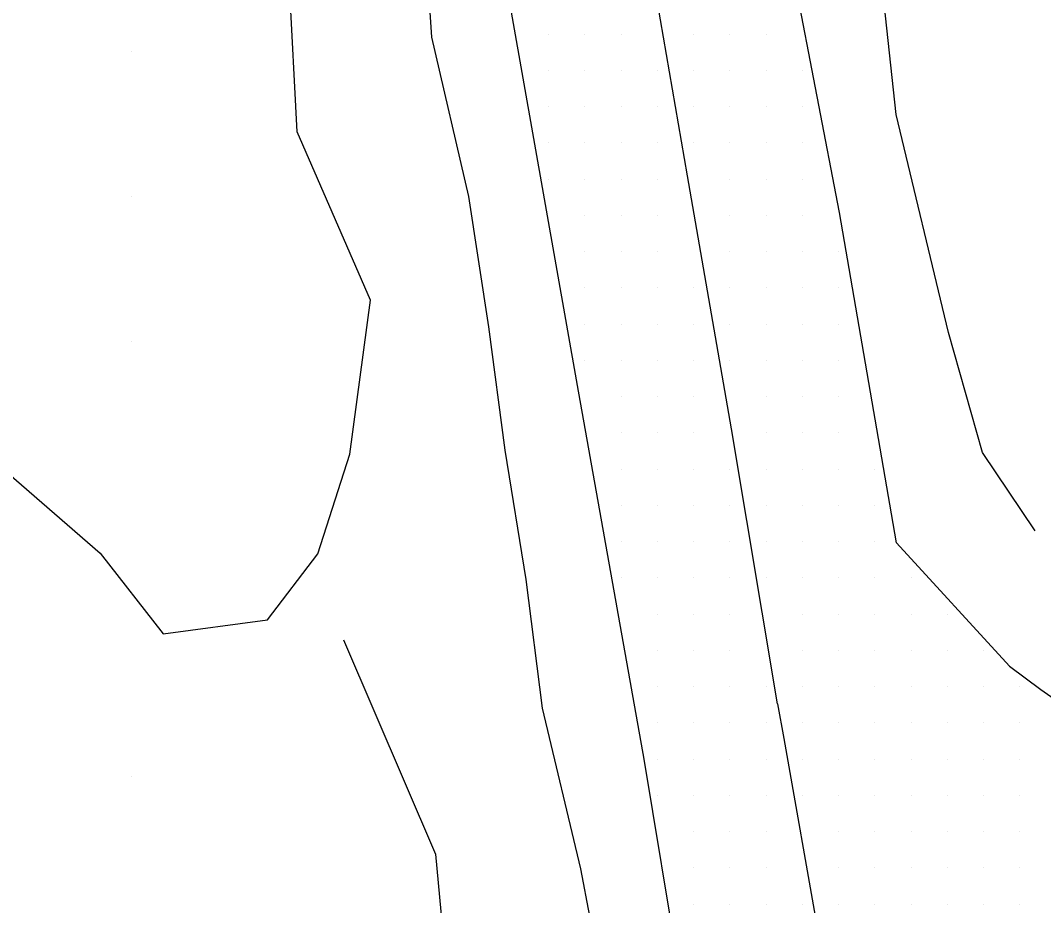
# Model space of a CAD drawing. Extents: x 1762120 to 1766775, y 709485 to 712965.
# Drawn here: x 1763947.3 to 1764017.9, y 711626.2 to 711687.2 of the extents above; entities that cross this region are included whole.
import ezdxf

# ---------------------------------------------------------------- set-up
doc = ezdxf.new("R2010")
doc.units = 0
for name, color, linetype in [('Exist DTM QL2 LIDAR Elevation Point', 7, 'Continuous'), ('Exist DTM Scan Elevation Point', 7, 'Continuous'), ('Exist Roads EOP', 7, 'Continuous'), ('Exist Roads EOT', 7, 'Continuous'), ('PH Exist DTM Breakline', 7, 'Continuous')]:
    doc.layers.add(name, color=color, linetype=linetype)

msp = doc.modelspace()

# ---------------------------------------------------------------- linework, layer by layer
at = {"layer": 'Exist DTM QL2 LIDAR Elevation Point'}
for p, q in [((1763954.978, 711685.05), (1763954.978, 711685.05)), ((1763954.978, 711675.049), (1763954.978, 711675.049)), ((1763954.978, 711665.048), (1763954.978, 711665.048)), ((1763954.978, 711635.044), (1763954.978, 711635.044))]:
    msp.add_line(p, q, dxfattribs=at)
at = {"layer": 'Exist DTM Scan Elevation Point'}
for p, q in [((1763983.75, 711686.25), (1763983.75, 711686.25)), ((1763986.25, 711686.25), (1763986.25, 711686.25)), ((1763988.75, 711686.25), (1763988.75, 711686.25)), ((1763993.75, 711686.25), (1763993.75, 711686.25)), ((1763996.25, 711686.25), (1763996.25, 711686.25)), ((1763998.75, 711686.25), (1763998.75, 711686.25)), ((1763983.75, 711683.75), (1763983.75, 711683.75)), ((1763986.25, 711683.75), (1763986.25, 711683.75)), ((1763988.75, 711683.75), (1763988.75, 711683.75)), ((1763991.25, 711683.75), (1763991.25, 711683.75)), ((1763993.75, 711683.75), (1763993.75, 711683.75)), ((1763996.25, 711683.75), (1763996.25, 711683.75)), ((1763998.75, 711683.75), (1763998.75, 711683.75)), ((1764001.25, 711683.75), (1764001.25, 711683.75)), ((1763983.75, 711681.25), (1763983.75, 711681.25)), ((1763986.25, 711681.25), (1763986.25, 711681.25)), ((1763988.75, 711681.25), (1763988.75, 711681.25)), ((1763991.25, 711681.25), (1763991.25, 711681.25)), ((1763993.75, 711681.25), (1763993.75, 711681.25)), ((1763996.25, 711681.25), (1763996.25, 711681.25)), ((1763998.75, 711681.25), (1763998.75, 711681.25)), ((1764001.25, 711681.25), (1764001.25, 711681.25)), ((1763983.75, 711678.75), (1763983.75, 711678.75)), ((1763986.25, 711678.75), (1763986.25, 711678.75)), ((1763988.75, 711678.75), (1763988.75, 711678.75)), ((1763991.25, 711678.75), (1763991.25, 711678.75)), ((1763993.75, 711678.75), (1763993.75, 711678.75)), ((1763996.25, 711678.75), (1763996.25, 711678.75)), ((1763998.75, 711678.75), (1763998.75, 711678.75)), ((1764001.25, 711678.75), (1764001.25, 711678.75)), ((1763983.75, 711676.25), (1763983.75, 711676.25)), ((1763986.25, 711676.25), (1763986.25, 711676.25)), ((1763988.75, 711676.25), (1763988.75, 711676.25)), ((1763991.25, 711676.25), (1763991.25, 711676.25)), ((1763996.25, 711676.25), (1763996.25, 711676.25)), ((1763998.75, 711676.25), (1763998.75, 711676.25)), ((1764001.25, 711676.25), (1764001.25, 711676.25)), ((1763986.25, 711673.75), (1763986.25, 711673.75)), ((1763988.75, 711673.75), (1763988.75, 711673.75)), ((1763991.25, 711673.75), (1763991.25, 711673.75)), ((1763996.25, 711673.75), (1763996.25, 711673.75)), ((1763998.75, 711673.75), (1763998.75, 711673.75)), ((1764001.25, 711673.75), (1764001.25, 711673.75)), ((1763986.25, 711671.25), (1763986.25, 711671.25)), ((1763988.75, 711671.25), (1763988.75, 711671.25)), ((1763991.25, 711671.25), (1763991.25, 711671.25)), ((1763996.25, 711671.25), (1763996.25, 711671.25)), ((1763998.75, 711671.25), (1763998.75, 711671.25)), ((1764001.25, 711671.25), (1764001.25, 711671.25)), ((1764003.75, 711671.25), (1764003.75, 711671.25)), ((1763986.25, 711668.75), (1763986.25, 711668.75)), ((1763988.75, 711668.75), (1763988.75, 711668.75)), ((1763991.25, 711668.75), (1763991.25, 711668.75)), ((1763993.75, 711668.75), (1763993.75, 711668.75)), ((1763996.25, 711668.75), (1763996.25, 711668.75)), ((1763998.75, 711668.75), (1763998.75, 711668.75)), ((1764001.25, 711668.75), (1764001.25, 711668.75)), ((1764003.75, 711668.75), (1764003.75, 711668.75)), ((1763986.25, 711666.25), (1763986.25, 711666.25)), ((1763988.75, 711666.25), (1763988.75, 711666.25)), ((1763991.25, 711666.25), (1763991.25, 711666.25)), ((1763993.75, 711666.25), (1763993.75, 711666.25)), ((1763996.25, 711666.25), (1763996.25, 711666.25)), ((1763998.75, 711666.25), (1763998.75, 711666.25)), ((1764001.25, 711666.25), (1764001.25, 711666.25)), ((1764003.75, 711666.25), (1764003.75, 711666.25)), ((1763986.25, 711663.75), (1763986.25, 711663.75)), ((1763988.75, 711663.75), (1763988.75, 711663.75)), ((1763991.25, 711663.75), (1763991.25, 711663.75)), ((1763993.75, 711663.75), (1763993.75, 711663.75)), ((1763996.25, 711663.75), (1763996.25, 711663.75)), ((1763998.75, 711663.75), (1763998.75, 711663.75)), ((1764001.25, 711663.75), (1764001.25, 711663.75)), ((1764003.75, 711663.75), (1764003.75, 711663.75)), ((1763988.75, 711661.25), (1763988.75, 711661.25)), ((1763991.25, 711661.25), (1763991.25, 711661.25)), ((1763993.75, 711661.25), (1763993.75, 711661.25)), ((1763998.75, 711661.25), (1763998.75, 711661.25)), ((1764001.25, 711661.25), (1764001.25, 711661.25)), ((1764003.75, 711661.25), (1764003.75, 711661.25)), ((1763988.75, 711658.75), (1763988.75, 711658.75)), ((1763991.25, 711658.75), (1763991.25, 711658.75)), ((1763993.75, 711658.75), (1763993.75, 711658.75)), ((1763998.75, 711658.75), (1763998.75, 711658.75)), ((1764001.25, 711658.75), (1764001.25, 711658.75)), ((1764003.75, 711658.75), (1764003.75, 711658.75)), ((1763988.75, 711656.25), (1763988.75, 711656.25)), ((1763991.25, 711656.25), (1763991.25, 711656.25)), ((1763993.75, 711656.25), (1763993.75, 711656.25)), ((1763996.25, 711656.25), (1763996.25, 711656.25)), ((1763998.75, 711656.25), (1763998.75, 711656.25)), ((1764001.25, 711656.25), (1764001.25, 711656.25)), ((1764003.75, 711656.25), (1764003.75, 711656.25)), ((1764006.25, 711656.25), (1764006.25, 711656.25)), ((1763988.75, 711653.75), (1763988.75, 711653.75)), ((1763991.25, 711653.75), (1763991.25, 711653.75)), ((1763993.75, 711653.75), (1763993.75, 711653.75)), ((1763996.25, 711653.75), (1763996.25, 711653.75)), ((1763998.75, 711653.75), (1763998.75, 711653.75)), ((1764001.25, 711653.75), (1764001.25, 711653.75)), ((1764003.75, 711653.75), (1764003.75, 711653.75)), ((1764006.25, 711653.75), (1764006.25, 711653.75)), ((1763988.75, 711651.25), (1763988.75, 711651.25)), ((1763991.25, 711651.25), (1763991.25, 711651.25)), ((1763993.75, 711651.25), (1763993.75, 711651.25)), ((1763996.25, 711651.25), (1763996.25, 711651.25)), ((1763998.75, 711651.25), (1763998.75, 711651.25)), ((1764001.25, 711651.25), (1764001.25, 711651.25)), ((1764003.75, 711651.25), (1764003.75, 711651.25)), ((1764006.25, 711651.25), (1764006.25, 711651.25)), ((1763988.75, 711648.75), (1763988.75, 711648.75)), ((1763991.25, 711648.75), (1763991.25, 711648.75)), ((1763993.75, 711648.75), (1763993.75, 711648.75)), ((1763996.25, 711648.75), (1763996.25, 711648.75)), ((1763998.75, 711648.75), (1763998.75, 711648.75)), ((1764001.25, 711648.75), (1764001.25, 711648.75)), ((1764003.75, 711648.75), (1764003.75, 711648.75)), ((1764006.25, 711648.75), (1764006.25, 711648.75)), ((1764008.75, 711648.75), (1764008.75, 711648.75)), ((1763991.25, 711646.25), (1763991.25, 711646.25)), ((1763993.75, 711646.25), (1763993.75, 711646.25)), ((1763996.25, 711646.25), (1763996.25, 711646.25)), ((1764001.25, 711646.25), (1764001.25, 711646.25)), ((1764003.75, 711646.25), (1764003.75, 711646.25)), ((1764006.25, 711646.25), (1764006.25, 711646.25)), ((1764008.75, 711646.25), (1764008.75, 711646.25)), ((1764011.25, 711646.25), (1764011.25, 711646.25)), ((1763991.25, 711643.75), (1763991.25, 711643.75)), ((1763993.75, 711643.75), (1763993.75, 711643.75)), ((1763996.25, 711643.75), (1763996.25, 711643.75)), ((1764001.25, 711643.75), (1764001.25, 711643.75)), ((1764003.75, 711643.75), (1764003.75, 711643.75)), ((1764006.25, 711643.75), (1764006.25, 711643.75)), ((1764008.75, 711643.75), (1764008.75, 711643.75)), ((1764011.25, 711643.75), (1764011.25, 711643.75)), ((1764013.75, 711643.75), (1764013.75, 711643.75)), ((1763991.25, 711641.25), (1763991.25, 711641.25)), ((1763993.75, 711641.25), (1763993.75, 711641.25)), ((1763996.25, 711641.25), (1763996.25, 711641.25)), ((1763998.75, 711641.25), (1763998.75, 711641.25)), ((1764001.25, 711641.25), (1764001.25, 711641.25)), ((1764003.75, 711641.25), (1764003.75, 711641.25)), ((1764006.25, 711641.25), (1764006.25, 711641.25)), ((1764008.75, 711641.25), (1764008.75, 711641.25)), ((1764011.25, 711641.25), (1764011.25, 711641.25)), ((1764013.75, 711641.25), (1764013.75, 711641.25)), ((1764016.25, 711641.25), (1764016.25, 711641.25)), ((1763991.25, 711638.75), (1763991.25, 711638.75)), ((1763993.75, 711638.75), (1763993.75, 711638.75)), ((1763996.25, 711638.75), (1763996.25, 711638.75)), ((1763998.75, 711638.75), (1763998.75, 711638.75)), ((1764001.25, 711638.75), (1764001.25, 711638.75)), ((1764003.75, 711638.75), (1764003.75, 711638.75)), ((1764006.25, 711638.75), (1764006.25, 711638.75)), ((1764008.75, 711638.75), (1764008.75, 711638.75)), ((1764011.25, 711638.75), (1764011.25, 711638.75)), ((1764013.75, 711638.75), (1764013.75, 711638.75)), ((1764016.25, 711638.75), (1764016.25, 711638.75)), ((1763991.25, 711636.25), (1763991.25, 711636.25)), ((1763993.75, 711636.25), (1763993.75, 711636.25)), ((1763996.25, 711636.25), (1763996.25, 711636.25)), ((1763998.75, 711636.25), (1763998.75, 711636.25)), ((1764001.25, 711636.25), (1764001.25, 711636.25)), ((1764003.75, 711636.25), (1764003.75, 711636.25)), ((1764006.25, 711636.25), (1764006.25, 711636.25)), ((1764008.75, 711636.25), (1764008.75, 711636.25)), ((1764011.25, 711636.25), (1764011.25, 711636.25)), ((1764013.75, 711636.25), (1764013.75, 711636.25)), ((1764016.25, 711636.25), (1764016.25, 711636.25)), ((1763991.25, 711633.75), (1763991.25, 711633.75)), ((1763993.75, 711633.75), (1763993.75, 711633.75)), ((1763996.25, 711633.75), (1763996.25, 711633.75)), ((1763998.75, 711633.75), (1763998.75, 711633.75)), ((1764001.25, 711633.75), (1764001.25, 711633.75)), ((1764003.75, 711633.75), (1764003.75, 711633.75)), ((1764006.25, 711633.75), (1764006.25, 711633.75)), ((1764008.75, 711633.75), (1764008.75, 711633.75)), ((1764011.25, 711633.75), (1764011.25, 711633.75)), ((1764013.75, 711633.75), (1764013.75, 711633.75)), ((1764016.25, 711633.75), (1764016.25, 711633.75)), ((1763993.75, 711631.25), (1763993.75, 711631.25)), ((1763996.25, 711631.25), (1763996.25, 711631.25)), ((1763998.75, 711631.25), (1763998.75, 711631.25)), ((1764003.75, 711631.25), (1764003.75, 711631.25)), ((1764006.25, 711631.25), (1764006.25, 711631.25)), ((1764008.75, 711631.25), (1764008.75, 711631.25)), ((1764011.25, 711631.25), (1764011.25, 711631.25)), ((1764013.75, 711631.25), (1764013.75, 711631.25)), ((1764016.25, 711631.25), (1764016.25, 711631.25)), ((1763993.75, 711628.75), (1763993.75, 711628.75)), ((1763996.25, 711628.75), (1763996.25, 711628.75)), ((1763998.75, 711628.75), (1763998.75, 711628.75)), ((1764003.75, 711628.75), (1764003.75, 711628.75)), ((1764006.25, 711628.75), (1764006.25, 711628.75)), ((1764008.75, 711628.75), (1764008.75, 711628.75)), ((1764011.25, 711628.75), (1764011.25, 711628.75)), ((1764013.75, 711628.75), (1764013.75, 711628.75)), ((1764016.25, 711628.75), (1764016.25, 711628.75)), ((1763993.75, 711626.25), (1763993.75, 711626.25)), ((1763996.25, 711626.25), (1763996.25, 711626.25)), ((1763998.75, 711626.25), (1763998.75, 711626.25)), ((1764001.25, 711626.25), (1764001.25, 711626.25)), ((1764003.75, 711626.25), (1764003.75, 711626.25)), ((1764006.25, 711626.25), (1764006.25, 711626.25)), ((1764008.75, 711626.25), (1764008.75, 711626.25)), ((1764011.25, 711626.25), (1764011.25, 711626.25)), ((1764013.75, 711626.25), (1764013.75, 711626.25)), ((1764016.25, 711626.25), (1764016.25, 711626.25))]:
    msp.add_line(p, q, dxfattribs=at)
at = {"layer": 'Exist Roads EOP'}
for points in [[(1763934.646, 711931.297), (1763939.605, 711920.389), (1763943.062, 711903.577), (1763945.909, 711887.924), (1763948.514, 711874.776), (1763949.366, 711870.45), (1763951.544, 711858.522), (1763954.315, 711842.38), (1763958.081, 711820.867), (1763963.325, 711788.73), (1763967.592, 711765.248), (1763970.996, 711746.567), (1763973.663, 711730.848), (1763977.151, 711710.581), (1763981.239, 711687.384), (1763985.722, 711662.019), (1763990.309, 711636.252)], [(1764015.541, 711642.672), (1764007.745, 711651.159), (1764003.821, 711673.952), (1763999.205, 711697.969), (1763995.417, 711722.356), (1763989.3, 711757.507), (1763985.031, 711786.529), (1763988.338, 711793.055), (1763990.821, 711796.373), (1763994.684, 711799.399), (1763999.584, 711801.478), (1764006.208, 711802.82)], [(1764015.541, 711642.672), (1764017.698, 711641.044), (1764020.979, 711638.754), (1764024.5, 711636.785), (1764026.929, 711635.911), (1764026.717, 711635.065), (1764029.215, 711634.319), (1764033.157, 711633.49), (1764036.342, 711633.349)], [(1763990.309, 711636.252), (1763992.745, 711621.666), (1763995.116, 711606.853), (1763997.467, 711592.038), (1763999.037, 711582.597), (1763999.594, 711575.867), (1763999.138, 711572.748), (1763997.406, 711568.373), (1763994.585, 711563.277), (1763991.474, 711561.181), (1763987.464, 711559.513), (1763983.226, 711559.859), (1763977.888, 711562.667), (1763968.516, 711574.388), (1763959.512, 711586.395), (1763950.511, 711598.388), (1763941.411, 711610.306), (1763932.558, 711622.393), (1763928.211, 711628.591)]]:
    msp.add_lwpolyline(points, dxfattribs=at)
at = {"layer": 'Exist Roads EOT'}
for points in [[(1763999.532, 711640.06), (1763996.365, 711659.024), (1763993.323, 711676.472), (1763990.217, 711694.428), (1763987.28, 711711.093), (1763985.818, 711719.793), (1763982.693, 711737.676), (1763978.711, 711760.706), (1763977.54, 711767.377)], [(1763999.532, 711640.06), (1763999.978, 711637.677), (1764002.338, 711624.249), (1764004.794, 711610.25), (1764006.878, 711597.699), (1764009.008, 711585.119)]]:
    msp.add_lwpolyline(points, dxfattribs=at)
at = {"layer": 'PH Exist DTM Breakline'}
for points in [[(1763966.399, 711679.506), (1763965.35, 711699.77), (1763958.266, 711725.958), (1763956.029, 711735.018), (1763955.174, 711741.587), (1763947.025, 711755.447), (1763943, 711773.649), (1763943.766, 711786.28), (1763944.509, 711800.255), (1763943.709, 711813.594), (1763942.684, 711826.484), (1763941.104, 711841.569), (1763936.951, 711860.675), (1763934.276, 711872.1), (1763930.07, 711884.158), (1763925.518, 711893.511), (1763921.747, 711903.1), (1763918.941, 711911.477), (1763916.846, 711919.668), (1763915.16, 711928.706), (1763917.294, 711938.996), (1763917.454, 711942.147)], [(1764017.307, 711652.007), (1764013.683, 711657.398), (1764011.326, 711665.665), (1764007.73, 711680.701), (1764004.753, 711708.162)], [(1763975.172, 711693.612), (1763975.672, 711686.048), (1763978.217, 711675.066), (1763979.599, 711666.056), (1763980.736, 711657.562), (1763982.186, 711648.629), (1763983.303, 711639.77), (1763985.943, 711628.682), (1763987.822, 711618.891), (1763989.457, 711609.775), (1763990.871, 711602.418), (1763991.038, 711597.491), (1763991.122, 711597.051), (1763992.958, 711588.994), (1763993.953, 711583.094), (1763994.152, 711576.505), (1763988.215, 711575.245), (1763980.365, 711575.512), (1763974.483, 711580.533), (1763968.353, 711588.027), (1763961.183, 711596.754), (1763955.7, 711604.816), (1763948.649, 711614.196), (1763942.84, 711622.359)], [(1763940.373, 711663.35), (1763946.533, 711655.924), (1763952.813, 711650.46), (1763957.172, 711644.885), (1763964.357, 711645.846), (1763967.845, 711650.409), (1763970.04, 711657.284), (1763971.461, 711667.912), (1763966.399, 711679.506)], [(1763969.595, 711644.487), (1763975.949, 711629.697), (1763977.155, 711616.845), (1763979.546, 711601.495), (1763980.57, 711593.133), (1763981.771, 711583.385)]]:
    msp.add_lwpolyline(points, dxfattribs=at)

doc.saveas('drawing.dxf')
